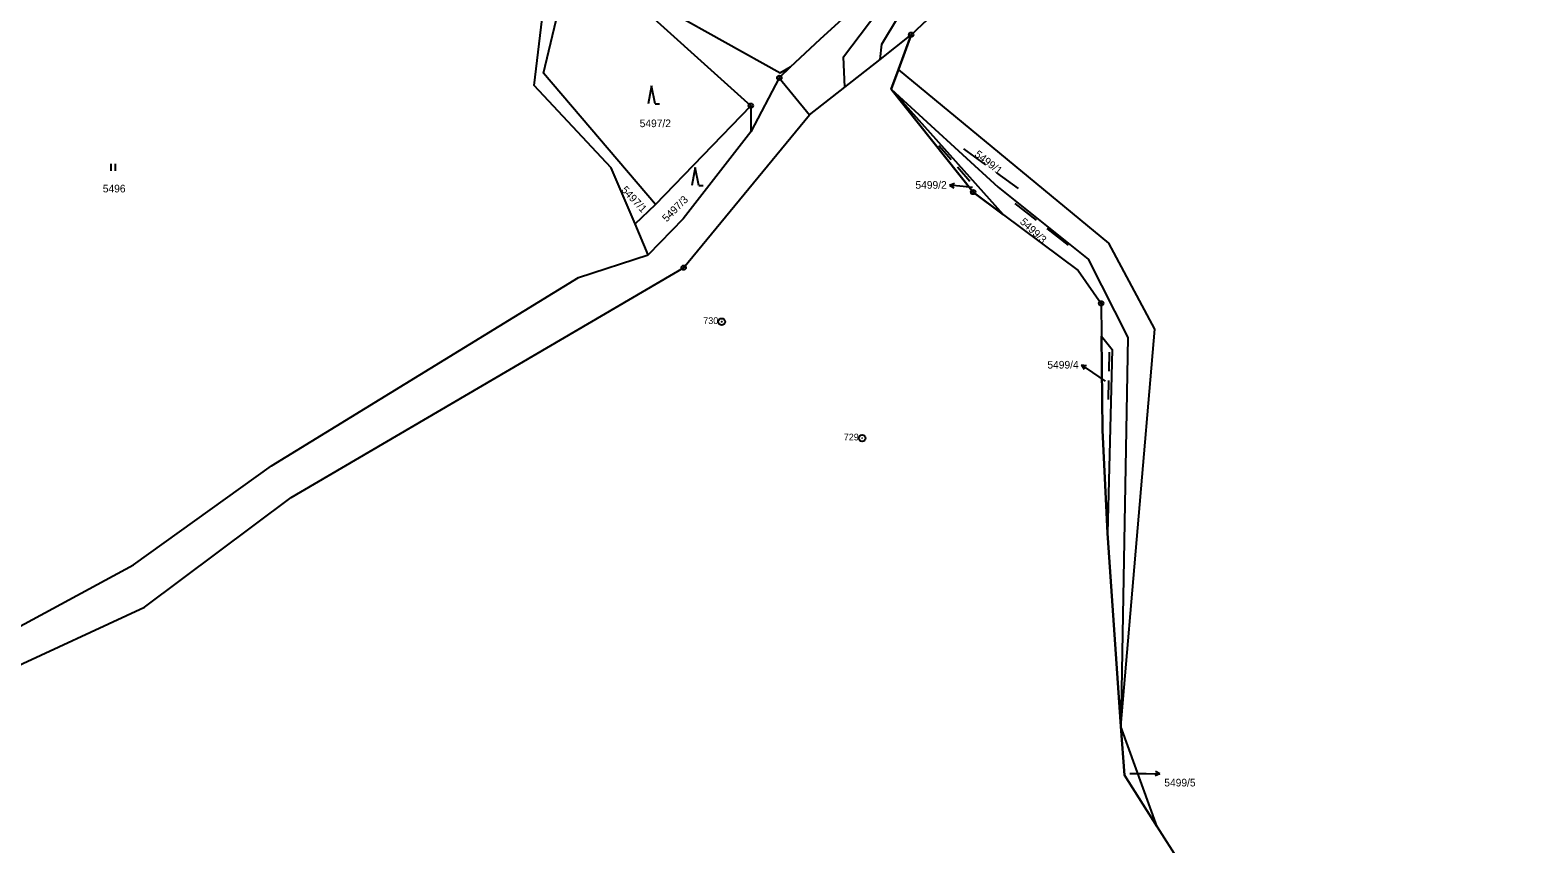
# Model space of a CAD drawing. Extents: x -733394 to -722299, y -1082822 to -1075049.
# Drawn here: x -731493.3 to -731158.3, y -1080420.9 to -1080240.2 of the extents above; entities that cross this region are included whole.
import ezdxf

# ---------------------------------------------------------------- set-up
doc = ezdxf.new("R2010")
doc.units = 0
for name, color, linetype in [('Hranice parcel', 7, 'Continuous'), ('Parcelní čísla', 7, 'Continuous'), ('Polygon ku', 7, 'Continuous'), ('Pop  PČ popisy', 7, 'Continuous'), ('Vnitřní kresba', 7, 'Continuous'), ('Značky bodu BP', 7, 'Continuous'), ('Značky kultur', 7, 'Continuous')]:
    doc.layers.add(name, color=color, linetype=linetype)

msp = doc.modelspace()

# ---------------------------------------------------------------- linework, layer by layer
at = {"layer": 'Hranice parcel'}
for p, q in [((-731300.4, -1080248.88), (-731297.57, -1080241.18)), ((-731324.42, -1080248.31), (-731326.89, -1080250.77)), ((-731302.02, -1080253.29), (-731300.4, -1080248.88)), ((-731326.89, -1080250.77), (-731333.22, -1080262.72)), ((-731326.89, -1080250.77), (-731320.15, -1080259.01)), ((-731277.04, -1080281.18), (-731302.02, -1080253.29)), ((-731283.8, -1080276.14), (-731302.02, -1080253.29)), ((-731354.4, -1080278.9), (-731333.21, -1080256.95)), ((-731333.21, -1080256.95), (-731333.22, -1080262.72)), ((-731277.04, -1080281.18), (-731283.8, -1080276.14)), ((-731358.93, -1080283.2), (-731354.4, -1080278.9)), ((-731355.99, -1080290.06), (-731358.93, -1080283.2)), ((-731250.98, -1080394.83), (-731253.99, -1080351.95)), ((-731250.22, -1080405.7), (-731250.98, -1080394.83)), ((-731242.91, -1080417.16), (-731250.98, -1080394.83)), ((-731242.91, -1080417.16), (-731250.22, -1080405.7)), ((-731242.91, -1080417.16), (-731238.1, -1080424.7))]:
    msp.add_line(p, q, dxfattribs=at)
for points in [[(-731297.57, -1080241.18), (-731274.29, -1080219.21), (-731207.81, -1080160.6), (-731161.62, -1080115.72), (-731158.34, -1080112.43)], [(-731358.93, -1080283.2), (-731364.27, -1080270.77), (-731381.37, -1080252.43), (-731377.01, -1080215.97)], [(-731354.4, -1080278.9), (-731379.27, -1080249.69), (-731374.02, -1080227.65), (-731370.56, -1080222.47)], [(-731370.56, -1080222.47), (-731362.89, -1080230.2), (-731333.21, -1080256.95)], [(-731358.34, -1080228.05), (-731351.16, -1080236.03), (-731326.71, -1080249.64), (-731324.42, -1080248.31)], [(-731324.42, -1080248.31), (-731317.77, -1080242.2), (-731308.77, -1080233.93)], [(-731320.15, -1080259.01), (-731312.29, -1080252.85), (-731304.44, -1080246.68), (-731297.57, -1080241.18)], [(-731250.98, -1080394.83), (-731243.47, -1080306.58), (-731253.64, -1080287.5), (-731300.4, -1080248.88)], [(-731302.02, -1080253.29), (-731278.22, -1080275.03), (-731258.29, -1080291.05), (-731249.41, -1080308.43), (-731250.98, -1080394.83)], [(-731523.01, -1080391.25), (-731498.93, -1080382.73), (-731467.92, -1080368.36), (-731435.34, -1080343.99), (-731348.14, -1080292.94), (-731320.15, -1080259.01)], [(-731333.22, -1080262.72), (-731348.25, -1080282.08), (-731355.99, -1080290.06)], [(-731277.04, -1080281.18), (-731260.45, -1080293.56), (-731255.35, -1080300.86), (-731255.28, -1080308.16)], [(-731557.87, -1080383), (-731529.62, -1080383.45), (-731502.74, -1080376.45), (-731470.38, -1080358.93), (-731439.73, -1080336.99), (-731371.48, -1080295.1), (-731355.99, -1080290.06)], [(-731255.28, -1080308.16), (-731252.96, -1080311.14), (-731253.99, -1080351.95)], [(-731253.99, -1080351.95), (-731255.08, -1080329.04), (-731255.28, -1080308.16)]]:
    msp.add_lwpolyline(points, dxfattribs=at)
at = {"layer": 'Polygon ku'}
msp.add_lwpolyline([(-731498.93, -1080382.73), (-731467.92, -1080368.36), (-731435.34, -1080343.99), (-731348.14, -1080292.94), (-731320.15, -1080259.01), (-731312.29, -1080252.85), (-731304.44, -1080246.68), (-731297.57, -1080241.18), (-731300.4, -1080248.88), (-731302.02, -1080253.29), (-731283.8, -1080276.14), (-731277.04, -1080281.18), (-731260.45, -1080293.56), (-731255.35, -1080300.86), (-731255.28, -1080308.16), (-731255.08, -1080329.04), (-731253.99, -1080351.95), (-731250.98, -1080394.83), (-731250.22, -1080405.7), (-731242.91, -1080417.16), (-731238.1, -1080424.7)], dxfattribs=at)
at = {"layer": 'Pop  PČ popisy'}
for p, q in [((-731289.04, -1080274.57), (-731287.99, -1080274.17)), ((-731286.05, -1080274.88), (-731289.04, -1080274.57)), ((-731289.04, -1080274.57), (-731288.09, -1080275.17)), ((-731283.95, -1080275.12), (-731286.05, -1080274.88)), ((-731257.23, -1080316.19), (-731259.72, -1080314.51)), ((-731259.72, -1080314.51), (-731258.61, -1080314.66)), ((-731259.72, -1080314.51), (-731259.17, -1080315.49)), ((-731254.42, -1080318.12), (-731257.23, -1080316.19)), ((-731249.01, -1080405.27), (-731245.34, -1080405.31)), ((-731245.34, -1080405.31), (-731242.34, -1080405.36)), ((-731242.34, -1080405.36), (-731243.35, -1080405.85)), ((-731242.34, -1080405.36), (-731243.33, -1080404.84))]:
    msp.add_line(p, q, dxfattribs=at)
at = {"layer": 'Vnitřní kresba'}
for p, q in [((-731312.65, -1080246.1), (-731303.15, -1080233.61)), ((-731304.11, -1080243.3), (-731300.37, -1080237.14)), ((-731312.29, -1080252.85), (-731312.65, -1080246.1)), ((-731304.44, -1080246.68), (-731304.11, -1080243.3))]:
    msp.add_line(p, q, dxfattribs=at)
at = {"layer": 'Značky bodu BP'}
for centre, radius in [((-731297.57, -1080241.18), 0.5), ((-731297.57, -1080241.18), 0.0303), ((-731326.89, -1080250.77), 0.5), ((-731326.89, -1080250.77), 0.0303), ((-731333.21, -1080256.95), 0.5), ((-731333.21, -1080256.95), 0.0303), ((-731283.8, -1080276.14), 0.5), ((-731283.8, -1080276.14), 0.0303), ((-731348.14, -1080292.94), 0.5), ((-731348.14, -1080292.94), 0.0303), ((-731255.35, -1080300.86), 0.5), ((-731255.35, -1080300.86), 0.0303), ((-731339.69, -1080304.95), 0.75), ((-731339.69, -1080304.95), 0.03), ((-731308.47, -1080330.81), 0.75), ((-731308.47, -1080330.81), 0.03)]:
    msp.add_circle(centre, radius, dxfattribs=at)
at = {"layer": 'Značky kultur'}
for p, q in [((-731355.25, -1080252.51), (-731356, -1080256.51)), ((-731354.5, -1080256.51), (-731355.25, -1080252.51)), ((-731354.5, -1080256.51), (-731353.5, -1080256.51)), ((-731291.45, -1080265.77), (-731288.69, -1080268.94)), ((-731285.94, -1080266.55), (-731281.09, -1080270.07)), ((-731475.36, -1080271.4), (-731475.36, -1080269.9)), ((-731474.36, -1080271.4), (-731474.36, -1080269.9)), ((-731345.55, -1080270.69), (-731346.3, -1080274.69)), ((-731344.8, -1080274.69), (-731345.55, -1080270.69)), ((-731287.32, -1080270.53), (-731284.56, -1080273.7)), ((-731278.66, -1080271.84), (-731273.8, -1080275.36)), ((-731344.8, -1080274.69), (-731343.8, -1080274.69)), ((-731274.52, -1080278.71), (-731269.79, -1080282.4)), ((-731267.43, -1080284.25), (-731262.7, -1080287.94)), ((-731253.62, -1080315.91), (-731253.55, -1080311.71)), ((-731253.73, -1080322.21), (-731253.66, -1080318.01))]:
    msp.add_line(p, q, dxfattribs=at)

# ---------------------------------------------------------------- texts
at = {"layer": 'Parcelní čísla'}
for s, p in [('5497/2', (-731357.91, -1080261.72)), ('5496', (-731477.2, -1080276.21)), ('5499/2', (-731296.64, -1080275.4)), ('5499/4', (-731267.32, -1080315.35)), ('5499/5', (-731241.34, -1080408.18))]:
    msp.add_text(s, height=1.7, dxfattribs=at).set_placement(p)
for s, rotation, p in [('5499/1', 322, (-731283.65, -1080268.05)), ('5497/1', 313, (-731362.12, -1080275.77)), ('5497/3', 45, (-731351.91, -1080282.9)), ('5499/3', 317, (-731273.55, -1080282.93))]:
    msp.add_text(s, height=1.7, rotation=rotation, dxfattribs=at).set_placement(p)
at = {"layer": 'Značky bodu BP'}
for s, p in [('730', (-731343.79, -1080305.45)), ('729', (-731312.57, -1080331.31))]:
    msp.add_text(s, height=1.5, dxfattribs=at).set_placement(p)

doc.saveas('drawing.dxf')
